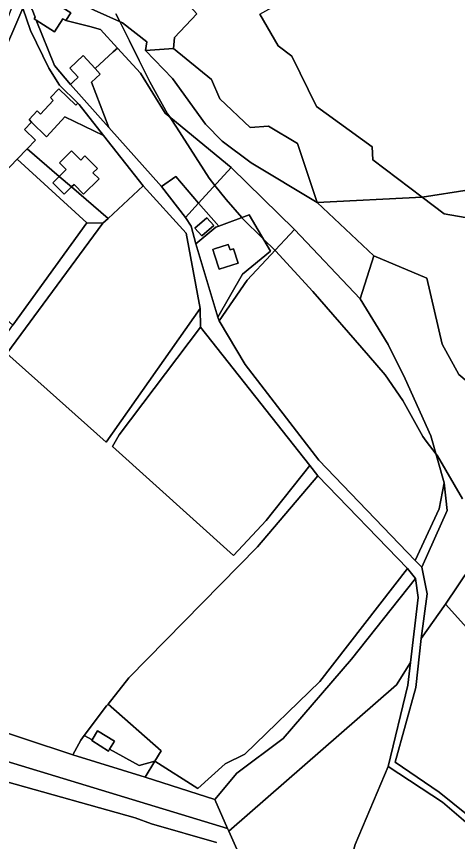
# Model space of a CAD drawing. Extents: x -477304 to -465429, y -1159113 to -1149210.
# Drawn here: x -468907.2 to -468732.9, y -1157037.7 to -1156711.2 of the extents above; entities that cross this region are included whole.
import ezdxf

# ---------------------------------------------------------------- set-up
doc = ezdxf.new("R2010")
doc.units = 0
for name, color, linetype in [('BPEJ_s', 7, 'Continuous'), ('orna_s', 7, 'Continuous'), ('ostatni_s', 7, 'Continuous'), ('PUPFL_s', 7, 'Continuous'), ('trav_porost_s', 7, 'Continuous')]:
    doc.layers.add(name, color=color, linetype=linetype)

msp = doc.modelspace()

# ---------------------------------------------------------------- linework, layer by layer
at = {"layer": 'BPEJ_s'}
for points in [[(-468867.89, -1156710.17), (-468866.36, -1156713.26), (-468862.56, -1156720.93), (-468858.74, -1156728.64), (-468854.54, -1156737.11), (-468847.46, -1156749.74), (-468846.58, -1156750.97), (-468846.47, -1156751.14), (-468843.98, -1156755.02), (-468831.07, -1156775.18), (-468828.77, -1156778.05), (-468824.3, -1156783.64), (-468818.15, -1156790.81), (-468817.96, -1156791.04), (-468809.67, -1156799.19), (-468805.04, -1156803.75), (-468804.85, -1156803.94), (-468790.05, -1156820.01), (-468768.07, -1156845.4), (-468761.5, -1156853), (-468754.52, -1156863.15), (-468746.54, -1156877.44), (-468745.18, -1156879.25), (-468741.33, -1156884.4), (-468741.16, -1156884.62), (-468740.77, -1156885.14), (-468730.83, -1156902.06)], [(-468730.83, -1156902.06), (-468740.77, -1156885.14), (-468741.16, -1156884.62), (-468741.33, -1156884.4), (-468745.18, -1156879.25), (-468746.54, -1156877.44), (-468754.52, -1156863.15), (-468761.5, -1156853), (-468768.07, -1156845.4), (-468790.05, -1156820.01), (-468804.85, -1156803.94), (-468805.04, -1156803.75), (-468809.67, -1156799.19), (-468817.96, -1156791.04), (-468818.15, -1156790.81), (-468824.3, -1156783.64), (-468828.77, -1156778.05), (-468831.07, -1156775.18), (-468843.98, -1156755.02), (-468846.47, -1156751.14), (-468846.58, -1156750.97), (-468847.46, -1156749.74), (-468854.54, -1156737.11), (-468858.74, -1156728.64), (-468862.56, -1156720.93), (-468866.36, -1156713.26), (-468867.89, -1156710.17)], [(-469063.55, -1156906.81), (-469061.15, -1156910.94), (-469051.36, -1156922.08), (-469049.91, -1156923.73), (-469049.58, -1156925.8), (-469052.67, -1156929.59), (-469055.79, -1156933.41), (-469054.52, -1156935.27), (-469041.96, -1156944.79), (-469029.28, -1156954.1), (-469028.08, -1156954.79), (-469027.96, -1156954.86), (-469076.15, -1156988.35), (-469099.3, -1157004.44), (-469081.61, -1157023.94), (-469054.96, -1157053.31), (-468976.31, -1156984.34), (-468973.55, -1156985.92), (-468971.83, -1156986.7), (-468938.44, -1157001.76), (-468911, -1157014.14), (-468860.26, -1157028.34), (-468853.78, -1157030.74), (-468828.19, -1157038.12)], [(-468828.19, -1157038.12), (-468853.78, -1157030.74), (-468860.26, -1157028.34), (-468911, -1157014.14), (-468938.44, -1157001.76), (-468971.83, -1156986.7), (-468973.55, -1156985.92), (-468976.31, -1156984.34), (-469054.96, -1157053.31), (-469081.61, -1157023.94), (-469076.15, -1156988.35), (-469027.96, -1156954.86), (-469028.08, -1156954.79), (-469029.28, -1156954.1), (-469041.96, -1156944.79), (-469054.52, -1156935.27), (-469055.79, -1156933.41), (-469052.67, -1156929.59), (-469049.58, -1156925.8)]]:
    msp.add_lwpolyline(points, dxfattribs=at)
at = {"layer": 'orna_s'}
msp.add_lwpolyline([(-468791.28, -1156888.93), (-468808.49, -1156910.72), (-468821.36, -1156924.59), (-468869.19, -1156881.42), (-468866.6, -1156876.84), (-468834.39, -1156834.14)], close=True, dxfattribs=at)
at = {"layer": 'ostatni_s'}
for points in [[(-468889.25, -1156701.97), (-468876.49, -1156708.71), (-468865.23, -1156713.77), (-468855.64, -1156721.22), (-468856.15, -1156724.66), (-468845.5, -1156735.78), (-468832.43, -1156753.78), (-468825.93, -1156760.53), (-468814.46, -1156769.12), (-468788.39, -1156784.84), (-468765.9, -1156805.92), (-468771.3, -1156822.9), (-468797.34, -1156795.47), (-468822.35, -1156771.03), (-468848.42, -1156749.53), (-468858.24, -1156733.62), (-468867.32, -1156723.77), (-468874.05, -1156716.42), (-468878.22, -1156715.16), (-468887.74, -1156712.82), (-468885.75, -1156709.74), (-468894.93, -1156703.83), (-468900.88, -1156699.35), (-468898.99, -1156694.9)], [(-468900.88, -1156699.35), (-468894.93, -1156703.83), (-468885.75, -1156709.74), (-468887.74, -1156712.82), (-468888.86, -1156712.1), (-468892.21, -1156717.31), (-468899.4, -1156712.68), (-468900.27, -1156712.12), (-468899.87, -1156711.5), (-468901.06, -1156708.52), (-468903.58, -1156704.58)], [(-468904.76, -1156707.96), (-468914.05, -1156729.4), (-468917.56, -1156726.4), (-468916.23, -1156726.86), (-468909.15, -1156708.08), (-468907.43, -1156703.52)], [(-468868.92, -1156725.25), (-468876.07, -1156731.84), (-468880.81, -1156726.7), (-468886.17, -1156731.64), (-468882.8, -1156735.29), (-468884.81, -1156737.14), (-468885.84, -1156738.09), (-468892.21, -1156730.67), (-468899.4, -1156712.68), (-468892.21, -1156717.31), (-468888.86, -1156712.1), (-468887.74, -1156712.82), (-468878.22, -1156715.16), (-468874.05, -1156716.42), (-468867.32, -1156723.77)], [(-468835.21, -1156785.08), (-468844.27, -1156774.55), (-468849.83, -1156778.57), (-468870.75, -1156755.22), (-468877.53, -1156737.2), (-468874.07, -1156734.01), (-468876.07, -1156731.84), (-468868.92, -1156725.25), (-468867.32, -1156723.77), (-468858.24, -1156733.62), (-468848.42, -1156749.53), (-468822.35, -1156771.03)], [(-468830.06, -1156736.16), (-468826.81, -1156743.87), (-468814.79, -1156755.11), (-468807.52, -1156754.64), (-468796.13, -1156761.47), (-468788.39, -1156784.84), (-468814.46, -1156769.12), (-468825.93, -1156760.53), (-468832.43, -1156753.78), (-468845.5, -1156735.78), (-468856.15, -1156724.66), (-468845.11, -1156723.88)], [(-468876.07, -1156731.84), (-468874.07, -1156734.01), (-468877.53, -1156737.2), (-468870.75, -1156755.22), (-468885.84, -1156738.09), (-468884.81, -1156737.14), (-468882.8, -1156735.29), (-468886.17, -1156731.64), (-468880.81, -1156726.7)], [(-468882.45, -1156746.08), (-468872.8, -1156758.33), (-468888.06, -1156751), (-468889.37, -1156752.41), (-468895.37, -1156758.88), (-468901.22, -1156753.07), (-468902.25, -1156752.01), (-468898.98, -1156748.5), (-468897.68, -1156749.84), (-468892.7, -1156744.41), (-468893.78, -1156743.31), (-468890.51, -1156739.8), (-468883.7, -1156746.29), (-468883, -1156745.54)], [(-468880.65, -1156781.48), (-468884.43, -1156777.69), (-468885.43, -1156778.69), (-468890.3, -1156774.49), (-468887.56, -1156771.79), (-468890.21, -1156769.16), (-468885.47, -1156764.41), (-468881.82, -1156768.03), (-468880.14, -1156766.32), (-468876.64, -1156769.89), (-468875.19, -1156771.35), (-468876.96, -1156773.08), (-468874.58, -1156775.43)], [(-468892.86, -1156777.01), (-468890.3, -1156774.49), (-468885.43, -1156778.69), (-468888.31, -1156781.58)], [(-468833.96, -1156798.09), (-468836.67, -1156795.02), (-468831.95, -1156790.85), (-468829.24, -1156793.93)], [(-468829.6, -1156803.44), (-468828.89, -1156803.21), (-468823.46, -1156801.44), (-468822.76, -1156803.58), (-468821.43, -1156803.14), (-468819.58, -1156808.8), (-468827.04, -1156811.25), (-468828.91, -1156805.54)], [(-468749.48, -1156933.65), (-468774.79, -1156965.5), (-468801.71, -1156996.96), (-468820.07, -1157010.62), (-468828.76, -1157021.14), (-468856.29, -1157012.2), (-468852.48, -1157005.97), (-468835.49, -1157016.74), (-468824.74, -1157007.01), (-468816.87, -1157003.17), (-468787.31, -1156974.34), (-468752.62, -1156929.73)], [(-468785.95, -1157083.52), (-468789.96, -1157083.31), (-468801.39, -1157082.98), (-468823.22, -1157033.56), (-468756.93, -1156975.73), (-468751.49, -1156966.87), (-468752.47, -1156975.81), (-468760.29, -1157007.97), (-468773.3, -1157038.94)], [(-468868.44, -1156998.06), (-468870.4, -1157001.22), (-468870.83, -1157001.91), (-468877.48, -1156997.76), (-468877.3, -1156997.47), (-468875.12, -1156993.94)], [(-468856.29, -1157012.2), (-468884.97, -1157003.43), (-468881.79, -1156997.62), (-468880.41, -1156995.78), (-468877.3, -1156997.47), (-468877.48, -1156997.76), (-468870.83, -1157001.91), (-468870.4, -1157001.22), (-468858.68, -1157007.6), (-468852.48, -1157005.97)]]:
    msp.add_lwpolyline(points, close=True, dxfattribs=at)
for points in [[(-468722.58, -1157044.49), (-468725.06, -1157036.95), (-468728.62, -1157030.8), (-468738.81, -1157022.17), (-468760.29, -1157007.97), (-468752.47, -1156975.81), (-468751.49, -1156966.87), (-468748.42, -1156941.19), (-468749.48, -1156933.65), (-468752.62, -1156929.73), (-468788.1, -1156892.97), (-468791.28, -1156888.93), (-468834.39, -1156834.14), (-468834.61, -1156826.75), (-468840.15, -1156797), (-468857.08, -1156778.3), (-468872.8, -1156758.33), (-468882.45, -1156746.08), (-468883, -1156745.54), (-468890.17, -1156738.44), (-468894.41, -1156731.71), (-468901.65, -1156716.72), (-468904.76, -1156707.96)], [(-468901.06, -1156708.52), (-468899.87, -1156711.5), (-468900.27, -1156712.12), (-468899.4, -1156712.68), (-468892.21, -1156730.67), (-468885.84, -1156738.09), (-468870.75, -1156755.22), (-468849.83, -1156778.57), (-468840.41, -1156790.76), (-468838.12, -1156794.23), (-468836.34, -1156801.15), (-468827.61, -1156830.22), (-468827.13, -1156831.72), (-468816.84, -1156848.89), (-468787.67, -1156886.81), (-468749.59, -1156926.56), (-468746.89, -1156929.18), (-468744.86, -1156939.7), (-468747.19, -1156957.33), (-468749.3, -1156976.72), (-468757.52, -1157006.37), (-468740.12, -1157018.24), (-468729.32, -1157026.92)]]:
    msp.add_lwpolyline(points, dxfattribs=at)
at = {"layer": 'PUPFL_s'}
for points in [[(-468721.67, -1156861.9), (-468732.33, -1156852.84), (-468738.92, -1156840.91), (-468744.95, -1156814.74), (-468765.9, -1156805.92), (-468788.39, -1156784.84), (-468746.81, -1156782.75), (-468738.11, -1156789.3), (-468726.83, -1156791.34), (-468720.67, -1156827.35), (-468708.83, -1156837.04), (-468691.94, -1156876.97), (-468681.64, -1156897.44), (-468667.8, -1156919.37), (-468661.15, -1156943.84), (-468675.81, -1156954.05), (-468689.82, -1156933.43), (-468700.18, -1156929.96), (-468717.71, -1156895.56), (-468718.09, -1156889.82), (-468718.69, -1156873.67)], [(-468743.34, -1156877.16), (-468753.55, -1156854.67), (-468760.3, -1156841.07), (-468771.3, -1156822.9), (-468765.9, -1156805.92), (-468744.95, -1156814.74), (-468738.92, -1156840.91), (-468732.33, -1156852.84), (-468721.67, -1156861.9), (-468718.69, -1156873.67), (-468718.09, -1156889.82), (-468724.87, -1156896.37), (-468727.52, -1156928.82), (-468737.58, -1156943.77), (-468747.19, -1156957.33), (-468744.86, -1156939.7), (-468746.89, -1156929.18), (-468736.93, -1156906.71), (-468738.15, -1156895.83)], [(-468675.81, -1156954.05), (-468666.66, -1156978.29), (-468649.08, -1156996.71), (-468646.33, -1157002.61), (-468674.8, -1157013.13), (-468696.55, -1156989.3), (-468737.58, -1156943.77), (-468727.52, -1156928.82), (-468724.87, -1156896.37), (-468718.09, -1156889.82), (-468717.71, -1156895.56), (-468700.18, -1156929.96), (-468689.82, -1156933.43)], [(-468736.93, -1156906.71), (-468746.89, -1156929.18), (-468749.59, -1156926.56), (-468740.08, -1156906.07), (-468738.15, -1156895.83)], [(-468969.74, -1156978.58), (-468998.86, -1156964.63), (-469022.58, -1156951.12), (-469034.22, -1156944.02), (-469055.96, -1156927.02), (-469048.87, -1156919.42), (-469029.56, -1156935.83), (-468998.83, -1156952.15), (-468936.16, -1156984.98), (-468923.32, -1156990.76), (-468884.97, -1157003.43), (-468856.29, -1157012.2), (-468828.76, -1157021.14), (-468823.8, -1157032.62), (-468923.51, -1157002.17)], [(-468981.65, -1157121.77), (-469002.61, -1157148.49), (-469024.44, -1157183.99), (-469029.83, -1157192.75), (-469083.72, -1157100.62), (-469054.96, -1157053.31), (-468969.74, -1156978.58), (-468923.51, -1157002.17), (-468823.8, -1157032.62), (-468823.22, -1157033.56), (-468801.39, -1157082.98), (-468865.64, -1157074.6), (-468885.4, -1157076.29), (-468901.91, -1157077.14), (-468925.79, -1157076.27), (-468934.58, -1157080.67), (-468949.86, -1157090.78)]]:
    msp.add_lwpolyline(points, close=True, dxfattribs=at)
at = {"layer": 'trav_porost_s'}
for points in [[(-468865.23, -1156713.77), (-468876.49, -1156708.71), (-468889.25, -1156701.97), (-468898.99, -1156694.9), (-468877.32, -1156643.83), (-468877.67, -1156655.02), (-468872.49, -1156655.98), (-468856.06, -1156672.94), (-468863.86, -1156679.04), (-468864.08, -1156685.34), (-468860.29, -1156690.77), (-468852.76, -1156699.12), (-468847.09, -1156697.61), (-468835.9, -1156710.16), (-468844.67, -1156719.5), (-468845.11, -1156723.88), (-468856.15, -1156724.66), (-468855.64, -1156721.22)], [(-468698.95, -1156768.18), (-468708.06, -1156775.34), (-468728.21, -1156779.83), (-468746.81, -1156782.75), (-468766.32, -1156767.94), (-468766.54, -1156762.87), (-468788.59, -1156746.87), (-468798.41, -1156726.89), (-468803.81, -1156722.87), (-468811.02, -1156710.37), (-468794.39, -1156700.95), (-468755.23, -1156680.04), (-468728.78, -1156707.31), (-468710.59, -1156727.82), (-468715.16, -1156735.67), (-468707.54, -1156748.47)], [(-468902.99, -1156763.55), (-468906.96, -1156767.66), (-468915.13, -1156776.1), (-468928.65, -1156764.52), (-468930.98, -1156762.52), (-468928.58, -1156759.33), (-468924.53, -1156753.57), (-468914.05, -1156729.4), (-468904.76, -1156707.96), (-468901.65, -1156716.72), (-468894.41, -1156731.71), (-468890.17, -1156738.44), (-468883, -1156745.54), (-468883.7, -1156746.29), (-468890.51, -1156739.8), (-468893.78, -1156743.31), (-468892.7, -1156744.41), (-468897.68, -1156749.84), (-468898.98, -1156748.5), (-468902.25, -1156752.01), (-468901.22, -1156753.07), (-468904.1, -1156756), (-468899.75, -1156760.21)], [(-468875.19, -1156771.35), (-468876.64, -1156769.89), (-468880.14, -1156766.32), (-468881.82, -1156768.03), (-468885.47, -1156764.41), (-468890.21, -1156769.16), (-468887.56, -1156771.79), (-468890.3, -1156774.49), (-468902.99, -1156763.55), (-468899.75, -1156760.21), (-468904.1, -1156756), (-468901.22, -1156753.07), (-468895.37, -1156758.88), (-468889.37, -1156752.41), (-468888.06, -1156751), (-468872.8, -1156758.33), (-468857.08, -1156778.3), (-468871.02, -1156791.12), (-468885.43, -1156778.69), (-468884.43, -1156777.69), (-468880.65, -1156781.48), (-468874.58, -1156775.43), (-468876.96, -1156773.08)], [(-468906.96, -1156767.66), (-468879.34, -1156792.94), (-468908.65, -1156833.35), (-468950.52, -1156795.83), (-468928.65, -1156764.52), (-468915.13, -1156776.1)], [(-468892.86, -1156777.01), (-468888.31, -1156781.58), (-468885.43, -1156778.69), (-468871.02, -1156791.12), (-468873.13, -1156793.06), (-468879.34, -1156792.94), (-468906.96, -1156767.66), (-468902.99, -1156763.55), (-468890.3, -1156774.49)], [(-468827.61, -1156830.22), (-468817.82, -1156813.21), (-468806.74, -1156804.16), (-468815.25, -1156789.74), (-468827.27, -1156794.19), (-468835.21, -1156785.08), (-468822.35, -1156771.03), (-468797.34, -1156795.47), (-468816.05, -1156815.57), (-468827.13, -1156831.72)], [(-468844.27, -1156774.55), (-468835.21, -1156785.08), (-468840.41, -1156790.76), (-468849.83, -1156778.57)], [(-468840.15, -1156797), (-468834.61, -1156826.75), (-468871.78, -1156879.71), (-468911.03, -1156844.53), (-468873.13, -1156793.06), (-468871.02, -1156791.12), (-468857.08, -1156778.3)], [(-468691.94, -1156876.97), (-468708.83, -1156837.04), (-468720.67, -1156827.35), (-468726.83, -1156791.34), (-468738.11, -1156789.3), (-468746.81, -1156782.75), (-468728.21, -1156779.83), (-468728.65, -1156784.18), (-468702.23, -1156778.62), (-468685.5, -1156779.67), (-468669.09, -1156793.8), (-468651.46, -1156835.14), (-468649.24, -1156857.03)], [(-468836.34, -1156801.15), (-468838.12, -1156794.23), (-468840.41, -1156790.76), (-468835.21, -1156785.08), (-468827.27, -1156794.19), (-468828.33, -1156794.58)], [(-468831.95, -1156790.85), (-468836.67, -1156795.02), (-468833.96, -1156798.09), (-468829.24, -1156793.93)], [(-468815.25, -1156789.74), (-468806.74, -1156804.16), (-468817.82, -1156813.21), (-468827.61, -1156830.22), (-468836.34, -1156801.15), (-468828.33, -1156794.58), (-468827.27, -1156794.19)], [(-468879.34, -1156792.94), (-468873.13, -1156793.06), (-468911.03, -1156844.53), (-468914.5, -1156841.42), (-468908.65, -1156833.35)], [(-468787.67, -1156886.81), (-468816.84, -1156848.89), (-468827.13, -1156831.72), (-468816.05, -1156815.57), (-468797.34, -1156795.47), (-468771.3, -1156822.9), (-468760.3, -1156841.07), (-468753.55, -1156854.67), (-468743.34, -1156877.16), (-468738.15, -1156895.83), (-468740.08, -1156906.07), (-468749.59, -1156926.56)], [(-468828.89, -1156803.21), (-468829.6, -1156803.44), (-468828.91, -1156805.54), (-468827.04, -1156811.25), (-468819.58, -1156808.8), (-468821.43, -1156803.14), (-468822.76, -1156803.58), (-468823.46, -1156801.44)], [(-468914.5, -1156841.42), (-468911.03, -1156844.53), (-468871.78, -1156879.71), (-468834.61, -1156826.75), (-468834.39, -1156834.14), (-468866.6, -1156876.84), (-468869.19, -1156881.42), (-468821.36, -1156924.59), (-468808.49, -1156910.72), (-468791.28, -1156888.93), (-468788.1, -1156892.97), (-468811.88, -1156921.04), (-468862.75, -1156972.89), (-468870.9, -1156983.31), (-468871.58, -1156983.98), (-468880.41, -1156995.78), (-468881.79, -1156997.62), (-468884.97, -1157003.43), (-468923.32, -1156990.76), (-468936.16, -1156984.98), (-468998.83, -1156952.15), (-468941.72, -1156880.92)], [(-468787.31, -1156974.34), (-468816.87, -1157003.17), (-468824.74, -1157007.01), (-468835.49, -1157016.74), (-468852.48, -1157005.97), (-468849.96, -1157001.86), (-468870.9, -1156983.31), (-468862.75, -1156972.89), (-468811.88, -1156921.04), (-468788.1, -1156892.97), (-468752.62, -1156929.73)], [(-468756.93, -1156975.73), (-468823.22, -1157033.56), (-468823.8, -1157032.62), (-468828.76, -1157021.14), (-468820.07, -1157010.62), (-468801.71, -1156996.96), (-468774.79, -1156965.5), (-468749.48, -1156933.65), (-468748.42, -1156941.19), (-468751.49, -1156966.87)], [(-468740.12, -1157018.24), (-468757.52, -1157006.37), (-468749.3, -1156976.72), (-468747.19, -1156957.33), (-468737.58, -1156943.77), (-468696.55, -1156989.3), (-468674.8, -1157013.13), (-468725.43, -1157031.28), (-468729.32, -1157026.92)], [(-468875.12, -1156993.94), (-468877.3, -1156997.47), (-468880.41, -1156995.78), (-468871.58, -1156983.98), (-468870.9, -1156983.31), (-468849.96, -1157001.86), (-468852.48, -1157005.97), (-468858.68, -1157007.6), (-468870.4, -1157001.22), (-468868.44, -1156998.06)], [(-468757.81, -1157063.89), (-468766.64, -1157079.28), (-468772.15, -1157081.6), (-468783.18, -1157083.8), (-468785.95, -1157083.52), (-468773.3, -1157038.94), (-468760.29, -1157007.97), (-468738.81, -1157022.17), (-468728.62, -1157030.8), (-468725.06, -1157036.95), (-468722.58, -1157044.49), (-468719.69, -1157054.37), (-468736.91, -1157054.15)]]:
    msp.add_lwpolyline(points, close=True, dxfattribs=at)
msp.add_lwpolyline([(-468811.02, -1156710.37), (-468803.81, -1156722.87), (-468798.41, -1156726.89), (-468788.59, -1156746.87), (-468766.54, -1156762.87), (-468766.32, -1156767.94), (-468746.81, -1156782.75), (-468788.39, -1156784.84), (-468796.13, -1156761.47), (-468807.52, -1156754.64), (-468814.79, -1156755.11), (-468826.81, -1156743.87), (-468830.06, -1156736.16), (-468845.11, -1156723.88), (-468844.67, -1156719.5), (-468835.9, -1156710.16)], dxfattribs=at)

doc.saveas('drawing.dxf')
